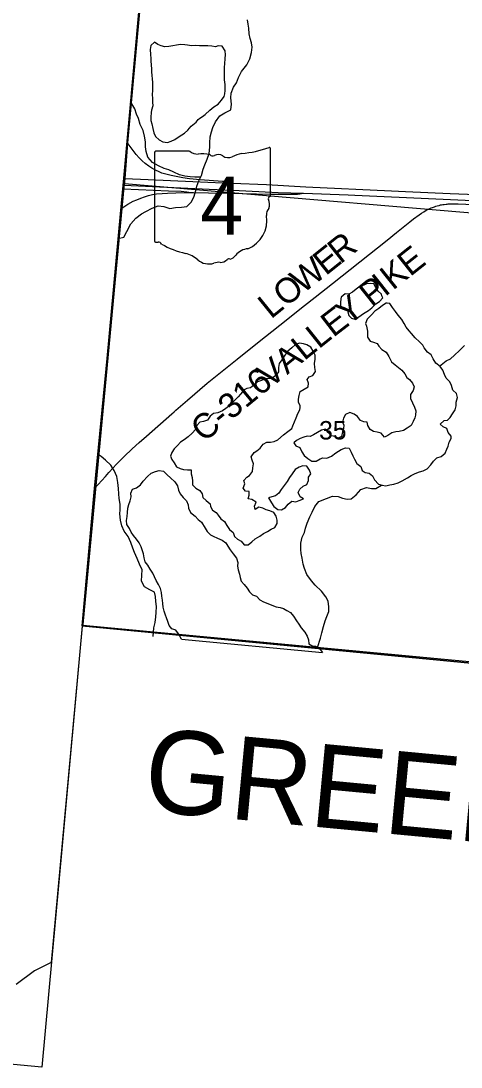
# Model space of a CAD drawing. Extents: x 1410790 to 1770854, y 566777 to 831614.
# Drawn here: x 1531547 to 1536831, y 672489 to 685042 of the extents above; entities that cross this region are included whole.
import ezdxf

# ---------------------------------------------------------------- set-up
doc = ezdxf.new("R2010")
doc.units = 0
for name, color, linetype in [('GM_X_Adjacent_County', 7, 'Continuous'), ('GM_X_Adjacent_County_Text', 7, 'Continuous'), ('GM_X_Corporation', 7, 'Continuous'), ('GM_X_County', 7, 'Continuous'), ('GM_X_County_Road', 7, 'Continuous'), ('GM_X_County_Road_Text', 7, 'Continuous'), ('GM_X_Interchange_Ramps', 7, 'Continuous'), ('GM_X_Interstate_Route', 7, 'Continuous'), ('GM_X_Minor_Lake', 7, 'Continuous'), ('GM_X_Minor_River', 7, 'Continuous'), ('GM_X_Section', 7, 'Continuous'), ('GM_X_Section_Text', 7, 'Continuous'), ('GM_X_State_Location', 7, 'Continuous'), ('GM_X_State_Route', 7, 'Continuous'), ('GM_X_State_Shield', 7, 'Continuous'), ('GM_X_Township', 7, 'Continuous')]:
    doc.layers.add(name, color=color, linetype=linetype)

msp = doc.modelspace()

# ---------------------------------------------------------------- linework, layer by layer
at = {"layer": 'GM_X_Adjacent_County'}
for points in [[(1529058, 688806), (1533229, 688408), (1533176, 687383), (1532827, 683579), (1532793, 683153), (1532785, 683070), (1532780, 683028), (1532758, 682794), (1532432, 679433), (1532283, 677782), (1532041, 675147), (1531797, 672489), (1530391, 672620)], [(1560479, 675078), (1551023, 675968), (1550299, 676036), (1549222, 676138), (1549164, 676143), (1549055, 676153), (1548977, 676162), (1548435, 676212), (1540699, 676942), (1537119, 677318), (1532283, 677782), (1532041, 675147), (1531797, 672489), (1530391, 672620)]]:
    msp.add_lwpolyline(points, dxfattribs=at)
at = {"layer": 'GM_X_Corporation'}
msp.add_lwpolyline([(1529058, 688806), (1533225, 688397), (1533158, 687362), (1532773, 683111), (1532738, 682729), (1532279, 677735), (1531912, 673746), (1531712, 673644), (1531492, 673482)], dxfattribs=at)
at = {"layer": 'GM_X_County'}
msp.add_lwpolyline([(1560479, 675078), (1551023, 675968), (1550299, 676036), (1549222, 676138), (1549164, 676143), (1549055, 676153), (1548977, 676162), (1548435, 676212), (1540699, 676942), (1537119, 677318), (1532283, 677782), (1532432, 679433), (1532758, 682794), (1532780, 683028), (1532785, 683070), (1532793, 683153), (1532827, 683579), (1533176, 687383), (1533229, 688408), (1533817, 694955), (1533825, 695073), (1534147, 698733)], dxfattribs=at)
at = {"layer": 'GM_X_County_Road'}
for points in [[(1536218, 682633), (1536262, 682668), (1536328, 682717), (1536355, 682736), (1536384, 682753), (1536402, 682764), (1536422, 682775), (1536439, 682783), (1536456, 682791), (1536472, 682798), (1536489, 682805), (1536511, 682812), (1536528, 682818), (1536544, 682823), (1536569, 682829), (1536586, 682834), (1536598, 682836), (1536614, 682839), (1536630, 682841), (1536652, 682844), (1536664, 682845), (1536677, 682846), (1536689, 682847), (1536705, 682848), (1536727, 682848), (1536757, 682848), (1536796, 682846), (1537433, 682818)], [(1533389, 680353), (1533408, 680370), (1533547, 680492), (1533785, 680694), (1534143, 680983), (1534386, 681178), (1534656, 681393), (1534951, 681628), (1535080, 681729), (1535286, 681893), (1535942, 682412), (1536057, 682504), (1536218, 682633)], [(1532432, 679433), (1532561, 679576), (1532602, 679623), (1532654, 679679), (1532691, 679719), (1532786, 679816), (1532882, 679909), (1532966, 679984), (1533053, 680060), (1533359, 680327)], [(1533359, 680327), (1533389, 680353)]]:
    msp.add_lwpolyline(points, dxfattribs=at)
at = {"layer": 'GM_X_Interchange_Ramps'}
for points in [[(1534083, 683096), (1534032, 683111), (1534005, 683114), (1533968, 683117), (1533700, 683134), (1533573, 683149), (1533493, 683161), (1533412, 683176), (1533349, 683187), (1533286, 683202), (1533240, 683217), (1533208, 683231), (1533163, 683251), (1533119, 683275), (1533081, 683301), (1533040, 683332), (1533003, 683363), (1532965, 683400), (1532932, 683438), (1532895, 683488), (1532836, 683566), (1532827, 683579)], [(1532780, 683028), (1533320, 683005), (1533473, 682999), (1533539, 682990), (1533589, 682984)]]:
    msp.add_lwpolyline(points, dxfattribs=at)
at = {"layer": 'GM_X_Interstate_Route'}
for points in [[(1532793, 683153), (1533074, 683141), (1533613, 683117), (1533972, 683101), (1534083, 683096), (1534495, 683078), (1534967, 683052), (1535997, 683004), (1536163, 682996), (1536702, 682972), (1537226, 682950)], [(1532785, 683070), (1533808, 683024), (1534090, 683010), (1534634, 682985), (1534939, 682974)], [(1534939, 682974), (1535477, 682955)], [(1535477, 682955), (1535554, 682952), (1537587, 682860)]]:
    msp.add_lwpolyline(points, dxfattribs=at)
at = {"layer": 'GM_X_Minor_Lake'}
msp.add_line((1533476, 677624), (1535166, 677464), dxfattribs=at)
for points in [[(1533697, 683876), (1533726, 683896), (1533761, 683920), (1533815, 683973), (1533864, 684011), (1533915, 684044), (1533955, 684092), (1533986, 684135), (1533994, 684167), (1533999, 684209), (1533999, 684239), (1533998, 684279), (1533993, 684336), (1533991, 684382), (1533990, 684436), (1533993, 684486), (1533996, 684528), (1533998, 684590), (1534003, 684636), (1534000, 684682), (1533963, 684739), (1533915, 684745), (1533884, 684732), (1533840, 684740), (1533793, 684745), (1533742, 684742), (1533692, 684745), (1533644, 684747), (1533594, 684744), (1533548, 684751), (1533516, 684757), (1533462, 684758), (1533416, 684752), (1533372, 684743), (1533322, 684736), (1533276, 684732), (1533232, 684745), (1533190, 684760), (1533149, 684786), (1533106, 684749)], [(1533106, 684749), (1533097, 684699), (1533102, 684641), (1533108, 684593), (1533107, 684562), (1533114, 684462), (1533115, 684428), (1533119, 684392), (1533122, 684344), (1533126, 684306), (1533127, 684258), (1533126, 684212), (1533123, 684156), (1533127, 684115), (1533128, 684069), (1533130, 684025), (1533115, 683973), (1533110, 683943), (1533106, 683889), (1533107, 683847), (1533118, 683807), (1533132, 683751), (1533141, 683700), (1533162, 683654), (1533208, 683615), (1533252, 683593), (1533305, 683584), (1533352, 683599), (1533396, 683621), (1533449, 683656), (1533481, 683674), (1533513, 683695), (1533550, 683733), (1533592, 683778), (1533653, 683827), (1533676, 683861), (1533697, 683876)], [(1535881, 681745), (1535874, 681762), (1535836, 681801), (1535809, 681845), (1535785, 681888), (1535745, 681892), (1535697, 681887), (1535665, 681873), (1535619, 681858), (1535572, 681825), (1535528, 681789), (1535483, 681762), (1535439, 681766), (1535391, 681729)], [(1534825, 679978), (1534847, 679945), (1534896, 679923), (1534918, 679870), (1534947, 679826), (1534993, 679793), (1535040, 679758), (1535092, 679760), (1535139, 679789), (1535171, 679801), (1535219, 679794), (1535275, 679819), (1535328, 679858), (1535391, 679900), (1535443, 679921), (1535487, 679914), (1535510, 679866), (1535532, 679823), (1535553, 679783), (1535580, 679731), (1535628, 679694), (1535643, 679648), (1535681, 679623), (1535727, 679616), (1535766, 679582), (1535792, 679535), (1535839, 679483), (1535885, 679470), (1535927, 679465), (1535977, 679475), (1536025, 679482), (1536077, 679501), (1536122, 679523), (1536188, 679558), (1536231, 679587), (1536281, 679611), (1536332, 679632), (1536378, 679643), (1536424, 679667), (1536469, 679716), (1536500, 679758), (1536542, 679801), (1536594, 679815), (1536639, 679856), (1536662, 679902), (1536676, 679940), (1536689, 679988), (1536714, 680031), (1536714, 680061), (1536677, 680102), (1536659, 680152), (1536616, 680171), (1536580, 680204), (1536627, 680247), (1536669, 680250), (1536699, 680282), (1536728, 680326), (1536761, 680375), (1536773, 680425), (1536774, 680467), (1536787, 680525), (1536775, 680571), (1536732, 680612), (1536715, 680668), (1536697, 680711), (1536652, 680756), (1536631, 680800), (1536613, 680852), (1536582, 680895), (1536530, 680936), (1536495, 680986), (1536474, 681035), (1536430, 681067), (1536387, 681118), (1536373, 681150), (1536332, 681191), (1536281, 681238), (1536235, 681292), (1536210, 681325), (1536174, 681369), (1536147, 681412), (1536118, 681460), (1536076, 681511), (1536043, 681554), (1536006, 681604), (1535974, 681653), (1535945, 681654)], [(1535391, 681729), (1535386, 681707), (1535382, 681663), (1535385, 681619), (1535427, 681602), (1535465, 681582), (1535470, 681550), (1535482, 681509), (1535517, 681475), (1535557, 681462), (1535602, 681492), (1535658, 681531), (1535721, 681568), (1535761, 681598), (1535806, 681647), (1535850, 681674), (1535891, 681720), (1535881, 681745)], [(1535945, 681654), (1535930, 681655), (1535888, 681626), (1535845, 681592), (1535797, 681559), (1535754, 681515), (1535705, 681462), (1535684, 681410), (1535696, 681378), (1535707, 681320), (1535709, 681278), (1535708, 681246), (1535740, 681201), (1535781, 681189), (1535823, 681170), (1535845, 681140)], [(1534890, 681175), (1534842, 681160), (1534800, 681120), (1534753, 681081), (1534716, 681031), (1534679, 680976), (1534649, 680932), (1534640, 680884), (1534641, 680830), (1534607, 680786), (1534558, 680753), (1534510, 680748), (1534480, 680748), (1534434, 680727), (1534389, 680713), (1534343, 680672), (1534304, 680640), (1534260, 680631), (1534226, 680615), (1534183, 680564), (1534155, 680532), (1534100, 680477), (1534061, 680431), (1534008, 680390), (1533966, 680365), (1533912, 680341), (1533859, 680330), (1533819, 680301), (1533786, 680251), (1533738, 680236), (1533696, 680228), (1533661, 680187), (1533642, 680139), (1533604, 680095), (1533555, 680050), (1533509, 680016), (1533464, 679989), (1533429, 679949), (1533389, 679908), (1533360, 679864), (1533342, 679818), (1533359, 679778)], [(1535845, 681140), (1535880, 681099), (1535932, 681066), (1535963, 681016), (1535996, 680953), (1536040, 680914), (1536081, 680884), (1536119, 680851), (1536156, 680807), (1536180, 680764), (1536211, 680738), (1536247, 680697), (1536268, 680651), (1536255, 680607), (1536223, 680561), (1536224, 680513), (1536249, 680461), (1536273, 680408), (1536288, 680362), (1536283, 680312), (1536275, 680280), (1536258, 680234), (1536231, 680186), (1536183, 680157), (1536138, 680126), (1536086, 680114), (1536046, 680113), (1536000, 680101), (1535951, 680068), (1535913, 680049), (1535870, 680097), (1535824, 680108), (1535778, 680117), (1535738, 680139), (1535711, 680188), (1535702, 680228), (1535662, 680230), (1535624, 680249), (1535586, 680296), (1535547, 680324), (1535495, 680343), (1535443, 680318), (1535420, 680276), (1535407, 680228), (1535423, 680190), (1535420, 680152), (1535408, 680110), (1535395, 680056), (1535354, 680036), (1535315, 680055), (1535275, 680064), (1535237, 680104), (1535202, 680145), (1535154, 680133), (1535061, 680075), (1535018, 680057), (1534984, 680058), (1534942, 680048), (1534900, 680033), (1534856, 680007), (1534825, 679978)], [(1534898, 680405), (1534900, 680423), (1534880, 680468), (1534881, 680504), (1534887, 680546), (1534900, 680594), (1534949, 680623), (1534995, 680651), (1534998, 680697), (1534984, 680739), (1535007, 680773), (1535053, 680786), (1535084, 680834), (1535074, 680884), (1535073, 680932), (1535080, 680982), (1535079, 681032), (1535055, 681078), (1535028, 681127), (1534980, 681156), (1534940, 681166), (1534890, 681175)], [(1533359, 679778), (1533386, 679740), (1533416, 679693), (1533460, 679670), (1533499, 679660), (1533547, 679655), (1533593, 679657), (1533593, 679606), (1533604, 679564), (1533606, 679520), (1533609, 679474), (1533646, 679435), (1533694, 679407), (1533725, 679366), (1533733, 679324), (1533772, 679287), (1533818, 679249), (1533825, 679216), (1533847, 679170), (1533890, 679145), (1533914, 679113), (1533949, 679066), (1533991, 679036), (1534020, 678989), (1534052, 678939), (1534095, 678904), (1534110, 678856), (1534148, 678825), (1534190, 678798), (1534227, 678756), (1534277, 678755), (1534318, 678793), (1534360, 678826), (1534415, 678861), (1534459, 678893), (1534506, 678914), (1534550, 678942), (1534594, 678965), (1534625, 679011), (1534624, 679051), (1534610, 679099), (1534585, 679142), (1534535, 679162), (1534491, 679177), (1534452, 679196), (1534404, 679206), (1534361, 679179), (1534352, 679219), (1534373, 679267), (1534321, 679298), (1534275, 679308), (1534286, 679350), (1534286, 679394), (1534242, 679401), (1534215, 679437), (1534234, 679487), (1534224, 679529), (1534259, 679569), (1534291, 679589), (1534328, 679634), (1534330, 679678), (1534339, 679726), (1534324, 679770), (1534312, 679813), (1534349, 679862), (1534379, 679884), (1534420, 679917), (1534457, 679963), (1534501, 679986), (1534543, 679986), (1534587, 679997), (1534632, 680017), (1534700, 680074), (1534751, 680115), (1534798, 680152), (1534810, 680184), (1534831, 680230), (1534852, 680280), (1534872, 680332), (1534895, 680375), (1534898, 680405)], [(1533476, 677624), (1533441, 677687), (1533406, 677730), (1533360, 677746), (1533328, 677789), (1533311, 677835), (1533294, 677879), (1533284, 677912), (1533267, 677960), (1533255, 678006), (1533250, 678050), (1533245, 678093), (1533239, 678139), (1533236, 678185), (1533223, 678233), (1533197, 678278), (1533170, 678328), (1533131, 678417), (1533098, 678463), (1533069, 678510), (1533039, 678552), (1533028, 678601), (1533018, 678647), (1533003, 678695), (1532990, 678731), (1532966, 678778), (1532933, 678824), (1532899, 678867), (1532870, 678909), (1532849, 678950), (1532819, 678998), (1532816, 679046), (1532823, 679096), (1532827, 679142), (1532832, 679195), (1532843, 679238), (1532857, 679284), (1532870, 679330), (1532867, 679374), (1532885, 679422), (1532936, 679441), (1532984, 679475), (1533015, 679519), (1533068, 679574), (1533112, 679615), (1533163, 679637), (1533207, 679648), (1533257, 679641), (1533304, 679597), (1533344, 679558), (1533395, 679511), (1533427, 679465), (1533440, 679412), (1533459, 679368), (1533495, 679323), (1533536, 679283), (1533557, 679236), (1533561, 679194), (1533584, 679144), (1533638, 679099), (1533675, 679060), (1533715, 679026), (1533758, 678957), (1533785, 678916), (1533824, 678876), (1533856, 678859), (1533908, 678835), (1533962, 678812), (1534009, 678781), (1534033, 678741), (1534060, 678696), (1534097, 678646), (1534137, 678595), (1534152, 678545), (1534149, 678501), (1534157, 678454), (1534170, 678404), (1534179, 678362), (1534193, 678318), (1534228, 678279), (1534264, 678234), (1534291, 678190), (1534329, 678157), (1534376, 678139), (1534416, 678094), (1534458, 678071), (1534511, 678053), (1534559, 678032), (1534611, 678013), (1534659, 678002), (1534701, 677992), (1534740, 677969), (1534782, 677943), (1534819, 677900), (1534857, 677845), (1534882, 677803), (1534913, 677760), (1534955, 677708), (1534984, 677661), (1534999, 677615), (1535005, 677569)], [(1534987, 679687), (1534979, 679699), (1534933, 679704), (1534887, 679686), (1534841, 679661), (1534802, 679609), (1534771, 679564), (1534742, 679516), (1534708, 679468), (1534671, 679421), (1534642, 679377), (1534604, 679342), (1534560, 679332), (1534519, 679321)], [(1534519, 679321), (1534557, 679258), (1534584, 679214), (1534630, 679181), (1534676, 679174), (1534722, 679202), (1534757, 679245), (1534801, 679281), (1534847, 679272), (1534889, 679288), (1534938, 679307), (1534898, 679331), (1534877, 679382), (1534895, 679422), (1534934, 679459), (1534978, 679481), (1534999, 679526), (1535001, 679566), (1535028, 679606), (1535011, 679652), (1534987, 679687)], [(1535005, 677569), (1535052, 677540), (1535082, 677540), (1535126, 677515), (1535166, 677464)]]:
    msp.add_lwpolyline(points, dxfattribs=at)
at = {"layer": 'GM_X_Minor_River'}
for points in [[(1532713, 682433), (1532781, 682447), (1532820, 682517), (1532867, 682608), (1532928, 682674), (1532993, 682727), (1533045, 682756), (1533124, 682797), (1533194, 682822), (1533262, 682815), (1533334, 682792), (1533402, 682803), (1533474, 682808), (1533541, 682817), (1533597, 682870), (1533626, 682938), (1533647, 683006), (1533660, 683058), (1533685, 683122), (1533714, 683189), (1533735, 683263), (1533754, 683317), (1533783, 683383), (1533806, 683453), (1533815, 683529), (1533814, 683579), (1533819, 683651), (1533834, 683711), (1533852, 683762), (1533885, 683830), (1533935, 683904), (1533997, 683941), (1534066, 683976), (1534075, 684044), (1534066, 684118), (1534071, 684174), (1534100, 684248), (1534136, 684301), (1534161, 684363), (1534194, 684437), (1534260, 684514), (1534297, 684586), (1534316, 684662), (1534323, 684728), (1534315, 684780), (1534300, 684832), (1534287, 684888), (1534282, 684955), (1534277, 685005), (1534269, 685055)], [(1533705, 683168), (1533636, 683168), (1533578, 683171), (1533516, 683180), (1533452, 683197), (1533384, 683226), (1533321, 683255), (1533267, 683272), (1533197, 683303), (1533128, 683344), (1533071, 683409), (1533050, 683477), (1533044, 683532), (1533041, 683592), (1533032, 683660), (1533015, 683728), (1532978, 683801), (1532957, 683871), (1532936, 683922), (1532915, 683986), (1532878, 684049), (1532863, 684079)], [(1536574, 680901), (1536653, 680962), (1536703, 680989), (1536754, 681031), (1536813, 681088), (1536872, 681149)], [(1533134, 677656), (1533142, 677759), (1533157, 677825), (1533166, 677893), (1533171, 677945), (1533176, 678017), (1533166, 678074), (1533161, 678136), (1533152, 678186), (1533096, 678215), (1533029, 678252), (1532996, 678321), (1532997, 678393), (1533004, 678457), (1532969, 678523), (1532942, 678590), (1532911, 678662), (1532891, 678717), (1532868, 678783), (1532833, 678854), (1532788, 678921), (1532757, 678985), (1532744, 679052), (1532735, 679126), (1532738, 679176), (1532737, 679242), (1532726, 679312), (1532722, 679366), (1532719, 679433), (1532710, 679505), (1532697, 679575), (1532668, 679646), (1532627, 679712), (1532564, 679773), (1532511, 679816), (1532475, 679841)], [(1535108, 677525), (1535142, 677635), (1535161, 677701), (1535180, 677775), (1535201, 677844), (1535220, 677896), (1535243, 677954), (1535245, 678012), (1535236, 678080), (1535209, 678131), (1535156, 678200), (1535081, 678273), (1535034, 678324), (1534979, 678399), (1534950, 678473), (1534936, 678523), (1534925, 678594), (1534912, 678650), (1534909, 678700), (1534908, 678776), (1534925, 678848), (1534950, 678902), (1534963, 678956), (1534984, 679014), (1535015, 679093), (1535042, 679149), (1535074, 679215), (1535125, 679274), (1535216, 679311), (1535288, 679340), (1535356, 679335), (1535408, 679316), (1535462, 679302), (1535512, 679307), (1535573, 679356), (1535626, 679419), (1535696, 679442), (1535754, 679432), (1535806, 679433), (1535877, 679472)]]:
    msp.add_lwpolyline(points, dxfattribs=at)
at = {"layer": 'GM_X_Section'}
msp.add_lwpolyline([(1538285, 682626), (1537823, 677269), (1532292, 677787), (1532294, 677801), (1532792, 683092)], close=True, dxfattribs=at)
at = {"layer": 'GM_X_State_Route'}
msp.add_lwpolyline([(1532758, 682794), (1532832, 682844), (1532893, 682878), (1532940, 682897), (1532985, 682916), (1533032, 682933), (1533079, 682947), (1533127, 682958), (1533176, 682966), (1533241, 682973), (1533307, 682976), (1533407, 682981), (1533531, 682982), (1533589, 682984), (1533619, 682985), (1533800, 682981), (1534030, 682975), (1534547, 682965), (1534835, 682962), (1534867, 682963), (1534897, 682966), (1534939, 682974)], dxfattribs=at)
at = {"layer": 'GM_X_State_Shield'}
for p, q in [((1534544, 682952), (1534544, 683505)), ((1533152, 683460), (1533152, 682404)), ((1533573, 683479), (1533166, 683479)), ((1534544, 682952), (1534544, 682952))]:
    msp.add_line(p, q, dxfattribs=at)
for centre, radius, start, end in [((1534048, 684919), 1476, 275.8445, 288.9065), ((1534529, 683507), 15.5, 351.8621, 97.738), ((1533168, 683463), 16.1, 98.1301, 188.1301), ((1533671, 683601), 156, 231.6195, 271.1119), ((1533722, 682885), 562, 80.4867, 94.9883), ((1533850, 683468), 45.1, 219.7921, 297.1024), ((1533916, 683346), 93.8, 54.4667, 119.1411), ((1534037, 683514), 113, 233.8562, 294.8282), ((1534237, 683156), 297, 97.3462, 120.7689), ((1534541, 682911), 24, 107.944, 210.337), ((1534388, 682842), 144, 340.033, 23.6496), ((1534528, 682950), 16.6, 289.6038, 7.7341), ((1534600, 682721), 105, 136.8065, 186.9296), ((1534131, 682650), 369, 292.3089, 8.9858), ((1533168, 682401), 16.3, 171.9584, 258.3066), ((1533171, 682510), 124, 267.339, 280.6039), ((1533196, 682343), 44.8, 29.7484, 93.2717), ((1533761, 683292), 1066, 240.4129, 257.1985), ((1533443, 681929), 334, 47.1842, 75.836), ((1534287, 682107), 202, 94.4031, 142.5768), ((1533804, 682338), 212, 230.7004, 286.2918), ((1533927, 681972), 174, 85.6951, 111.2099), ((1533942, 682258), 113, 268.777, 315.5493), ((1534044, 682156), 31.8, 65.7517, 132.6484), ((1534031, 682301), 119, 282.8732, 323.2771)]:
    msp.add_arc(centre, radius, start, end, dxfattribs=at)
at = {"layer": 'GM_X_Township'}
msp.add_lwpolyline([(1533176, 687383), (1532827, 683579), (1532793, 683153), (1532785, 683070), (1532780, 683028), (1532758, 682794), (1532432, 679433), (1532283, 677782), (1537119, 677318)], dxfattribs=at)

# ---------------------------------------------------------------- texts
at = {"layer": 'GM_X_Adjacent_County_Text'}
msp.add_text('GREENE COUNTY', height=1000, rotation=354.6158, dxfattribs=at).set_placement((1532998, 675569))
at = {"layer": 'GM_X_County_Road_Text'}
for s, rotation, p in [('R', 38.5547, (1535382, 682118)), ('E', 38.5561, (1535206, 681978)), ('E', 38.3713, (1536219, 681967)), ('W', 37.9019, (1534929, 681762)), ('K', 38.5506, (1536012, 681803)), ('I', 38.5617, (1535916, 681726)), ('O', 38.3563, (1534723, 681599)), ('P', 38.5621, (1535758, 681600)), ('Y', 38.4642, (1535478, 681378)), ('L', 39.0222, (1534549, 681458)), ('E', 37.5089, (1535296, 681238)), ('L', 38.5818, (1535122, 681099)), ('A', 39.0145, (1534743, 680792)), ('L', 38.9356, (1534948, 680958)), ('V', 39.0313, (1534537, 680626)), ('C-316', 39.459, (1533743, 679977))]:
    msp.add_text(s, height=300, rotation=rotation, dxfattribs=at).set_placement(p)
at = {"layer": 'GM_X_Section_Text'}
msp.add_text('35', height=221, rotation=0, dxfattribs=at).set_placement((1535127, 680020))
at = {"layer": 'GM_X_State_Location'}
msp.add_text('4', height=1, rotation=0, dxfattribs=at).set_placement((1533682, 682789))
for s in ['s', 'r']:
    msp.add_text(s, height=1, dxfattribs=at).set_placement((1533832, 682862))
at = {"layer": 'GM_X_State_Shield'}
msp.add_text('4', height=696, dxfattribs=at).set_placement((1533700, 682478))

doc.saveas('drawing.dxf')
